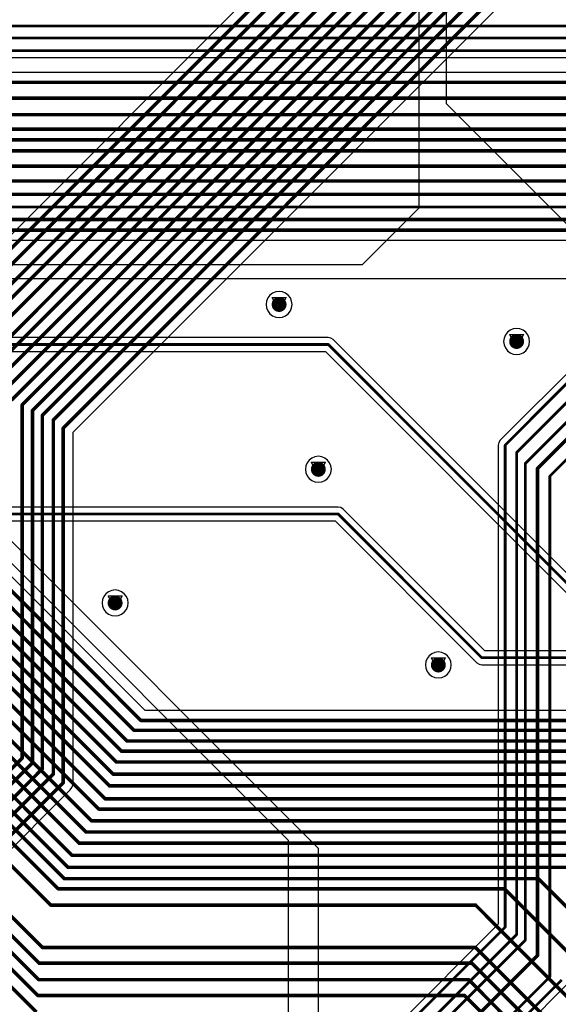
# Model space of a CAD drawing. Header units: millimetres. Extents: x 138 to 555, y 26 to 334.
# Tile 590 of 656: x 309 to 329, y 217 to 253. Entities that reach past the tile are written whole.
import ezdxf

# ---------------------------------------------------------------- set-up
doc = ezdxf.new("R2010")
doc.units = ezdxf.units.MM
for name, color, linetype in [('BottomLayer', 5, 'Continuous'), ('DrillDrawing', 1, 'Continuous'), ('MidLayer1', 16, 'Continuous'), ('MidLayer2', 76, 'Continuous'), ('MidLayer3', 90, 'Continuous'), ('MidLayer4', 156, 'Continuous'), ('MultiLayer', 9, 'Continuous'), ('TopLayer', 1, 'Continuous'), ('ViaHoleLayer', 16, 'Continuous')]:
    doc.layers.add(name, color=color, linetype=linetype)

msp = doc.modelspace()

# ---------------------------------------------------------------- linework, layer by layer
at = {"layer": 'BottomLayer'}
for p, q in [((290.34, 251.426), (340.083, 251.426)), ((335.681, 250.88), (291.061, 250.88)), ((301.952, 244.694), (333.285, 244.694)), ((320.757, 241.108), (303.326, 241.108)), ((320.855, 241.088), (320.757, 241.108)), ((320.938, 241.033), (320.855, 241.088)), ((330.401, 231.57), (320.938, 241.033)), ((303.22, 240.598), (320.652, 240.598)), ((320.652, 240.598), (330.04, 231.21)), ((321.12, 234.862), (306.426, 234.862)), ((321.218, 234.843), (321.12, 234.862)), ((321.301, 234.788), (321.218, 234.843)), ((326.526, 229.562), (321.301, 234.788)), ((306.32, 234.352), (321.015, 234.352)), ((321.015, 234.352), (326.24, 229.127)), ((314, 227.367), (308.098, 233.269)), ((338.244, 229.562), (326.526, 229.562)), ((326.24, 229.127), (326.323, 229.072)), ((326.323, 229.072), (326.42, 229.052)), ((326.42, 229.052), (343.82, 229.052)), ((337.677, 227.367), (314, 227.367))]:
    msp.add_line(p, q, dxfattribs=at)
for points, const_width in [([(289.563, 252.594), (340.68, 252.594)], 0.1), ([(289.926, 252.148), (340.294, 252.148)], 0.1), ([(290.234, 251.681), (340.188, 251.681)], 0.1), ([(291.061, 250.511), (335.681, 250.511)], 0.13), ([(297.73, 249.93), (335.623, 249.93)], 0.13), ([(300.824, 249.322), (335.631, 249.322)], 0.13), ([(300.171, 248.789), (335.556, 248.789)], 0.13), ([(299.718, 248.394), (335.158, 248.394)], 0.13), ([(291.471, 247.989), (334.998, 247.989)], 0.13), ([(299.904, 247.422), (334.876, 247.422)], 0.13), ([(300.235, 246.878), (334.73, 246.878)], 0.13), ([(300.848, 246.387), (334.537, 246.387)], 0.13), ([(301.299, 245.916), (334.031, 245.916)], 0.1), ([(301.5, 245.456), (333.683, 245.456)], 0.13), ([(301.8, 245.062), (333.438, 245.062)], 0.13), ([(303.22, 240.853), (320.757, 240.853)], 0.1), ([(320.757, 240.853), (330.528, 231.082)], 0.1), ([(306.32, 234.607), (321.12, 234.607)], 0.1), ([(321.12, 234.607), (326.42, 229.307)], 0.1), ([(307.837, 233.009), (313.847, 226.999)], 0.13), ([(307.672, 232.557), (313.592, 226.637)], 0.13), ([(307.411, 232.161), (313.332, 226.24)], 0.13), ([(307.166, 231.828), (313.13, 225.864)], 0.13), ([(307.112, 231.291), (312.936, 225.467)], 0.13), ([(306.502, 230.771), (312.688, 224.586)], 0.13), ([(306.817, 231.027), (312.825, 225.018)], 0.13), ([(306.146, 230.493), (312.531, 224.108)], 0.13), ([(305.79, 230.233), (312.291, 223.733)], 0.13), ([(305.773, 229.548), (312.018, 223.303)], 0.13), ([(326.42, 229.307), (343.82, 229.307)], 0.1), ([(305.643, 229.062), (311.817, 222.889)], 0.13), ([(305.266, 228.775), (311.568, 222.474)], 0.13), ([(304.495, 228.248), (311.158, 221.585)], 0.13), ([(304.274, 227.921), (311.029, 221.166)], 0.13), ([(303.933, 227.656), (310.791, 220.797)], 0.13), ([(303.525, 227.191), (310.524, 220.192)], 0.13), ([(313.847, 226.999), (337.677, 226.999)], 0.13), ([(313.592, 226.637), (337.456, 226.637)], 0.13), ([(302.631, 226.213), (310.21, 218.634)], 0.13), ([(313.332, 226.24), (337.305, 226.24)], 0.13), ([(302.465, 225.68), (310.092, 218.052)], 0.13), ([(313.13, 225.864), (336.807, 225.864)], 0.13), ([(307.97, 225.368), (311.308, 222.03)], 0.13), ([(312.936, 225.467), (332.068, 225.467)], 0.13), ([(302.412, 225.114), (310.077, 217.449)], 0.13), ([(312.825, 225.018), (331.617, 225.018)], 0.13), ([(312.688, 224.586), (331.193, 224.586)], 0.13), ([(303.029, 223.875), (310.039, 216.865)], 0.13), ([(312.531, 224.108), (330.941, 224.108)], 0.13), ([(312.291, 223.733), (330.533, 223.733)], 0.13), ([(302.884, 223.365), (309.994, 216.254)], 0.13), ([(312.018, 223.303), (330.158, 223.303)], 0.13), ([(311.817, 222.889), (329.98, 222.889)], 0.13), ([(311.568, 222.474), (329.89, 222.474)], 0.13), ([(311.308, 222.03), (329.744, 222.03)], 0.13), ([(311.158, 221.585), (329.633, 221.585)], 0.13), ([(311.029, 221.166), (328.504, 221.166)], 0.13), ([(328.504, 221.166), (336.731, 212.939)], 0.13), ([(310.791, 220.797), (327.258, 220.797)], 0.13), ([(327.258, 220.797), (335.147, 212.908)], 0.13), ([(310.524, 220.192), (326.193, 220.192)], 0.13), ([(326.193, 220.192), (333.547, 212.838)], 0.13), ([(310.21, 218.634), (326.183, 218.634)], 0.13), ([(326.183, 218.634), (353.825, 190.992)], 0.13), ([(310.092, 218.052), (326.059, 218.052)], 0.13), ([(326.059, 218.052), (353.283, 190.828)], 0.13), ([(310.077, 217.449), (325.927, 217.449)], 0.13), ([(325.927, 217.449), (352.763, 190.613)], 0.13), ([(310.039, 216.865), (325.778, 216.865)], 0.13), ([(325.778, 216.865), (352.208, 190.435)], 0.13)]:
    msp.add_lwpolyline(points, dxfattribs=dict(at, const_width=const_width))
for points, const_width in [([(318.806, 242.327, 1), (319.081, 242.327, 1)], 0.275), ([(327.566, 240.964, 1), (327.841, 240.964, 1)], 0.275), ([(320.732, 240.853, 1), (320.782, 240.853, 1)], 0.05), ([(320.732, 240.853, 1), (320.782, 240.853, 1)], 0.05), ([(320.253, 236.253, 1), (320.528, 236.253, 1)], 0.275), ([(321.095, 234.607, 1), (321.145, 234.607, 1)], 0.05), ([(321.095, 234.607, 1), (321.145, 234.607, 1)], 0.05), ([(312.758, 231.328, 1), (313.033, 231.328, 1)], 0.275), ([(324.679, 229.044, 1), (324.954, 229.044, 1)], 0.275), ([(326.395, 229.307, 1), (326.445, 229.307, 1)], 0.05), ([(326.395, 229.307, 1), (326.445, 229.307, 1)], 0.05), ([(313.815, 226.999, 1), (313.88, 226.999, 1)], 0.065), ([(313.815, 226.999, 1), (313.88, 226.999, 1)], 0.065), ([(313.559, 226.637, 1), (313.624, 226.637, 1)], 0.065), ([(313.559, 226.637, 1), (313.624, 226.637, 1)], 0.065), ([(313.3, 226.24, 1), (313.365, 226.24, 1)], 0.065), ([(313.3, 226.24, 1), (313.365, 226.24, 1)], 0.065), ([(313.097, 225.864, 1), (313.162, 225.864, 1)], 0.065), ([(313.097, 225.864, 1), (313.162, 225.864, 1)], 0.065), ([(312.903, 225.467, 1), (312.968, 225.467, 1)], 0.065), ([(312.903, 225.467, 1), (312.968, 225.467, 1)], 0.065), ([(312.793, 225.018, 1), (312.858, 225.018, 1)], 0.065), ([(312.793, 225.018, 1), (312.858, 225.018, 1)], 0.065), ([(312.656, 224.586, 1), (312.721, 224.586, 1)], 0.065), ([(312.656, 224.586, 1), (312.721, 224.586, 1)], 0.065), ([(312.499, 224.108, 1), (312.564, 224.108, 1)], 0.065), ([(312.499, 224.108, 1), (312.564, 224.108, 1)], 0.065), ([(312.258, 223.733, 1), (312.323, 223.733, 1)], 0.065), ([(312.258, 223.733, 1), (312.323, 223.733, 1)], 0.065), ([(311.985, 223.303, 1), (312.05, 223.303, 1)], 0.065), ([(311.985, 223.303, 1), (312.05, 223.303, 1)], 0.065), ([(311.784, 222.889, 1), (311.849, 222.889, 1)], 0.065), ([(311.784, 222.889, 1), (311.849, 222.889, 1)], 0.065), ([(311.535, 222.474, 1), (311.6, 222.474, 1)], 0.065), ([(311.535, 222.474, 1), (311.6, 222.474, 1)], 0.065), ([(311.276, 222.03, 1), (311.341, 222.03, 1)], 0.065), ([(311.276, 222.03, 1), (311.341, 222.03, 1)], 0.065), ([(311.125, 221.585, 1), (311.19, 221.585, 1)], 0.065), ([(311.125, 221.585, 1), (311.19, 221.585, 1)], 0.065), ([(310.996, 221.166, 1), (311.061, 221.166, 1)], 0.065), ([(310.996, 221.166, 1), (311.061, 221.166, 1)], 0.065), ([(328.472, 221.166, 1), (328.537, 221.166, 1)], 0.065), ([(328.472, 221.166, 1), (328.537, 221.166, 1)], 0.065), ([(310.759, 220.797, 1), (310.824, 220.797, 1)], 0.065), ([(310.759, 220.797, 1), (310.824, 220.797, 1)], 0.065), ([(327.225, 220.797, 1), (327.29, 220.797, 1)], 0.065), ([(327.225, 220.797, 1), (327.29, 220.797, 1)], 0.065), ([(310.491, 220.192, 1), (310.556, 220.192, 1)], 0.065), ([(310.491, 220.192, 1), (310.556, 220.192, 1)], 0.065), ([(326.161, 220.192, 1), (326.226, 220.192, 1)], 0.065), ([(326.161, 220.192, 1), (326.226, 220.192, 1)], 0.065), ([(310.177, 218.634, 1), (310.242, 218.634, 1)], 0.065), ([(310.177, 218.634, 1), (310.242, 218.634, 1)], 0.065), ([(326.15, 218.634, 1), (326.215, 218.634, 1)], 0.065), ([(326.15, 218.634, 1), (326.215, 218.634, 1)], 0.065), ([(310.06, 218.052, 1), (310.125, 218.052, 1)], 0.065), ([(310.06, 218.052, 1), (310.125, 218.052, 1)], 0.065), ([(326.027, 218.052, 1), (326.092, 218.052, 1)], 0.065), ([(326.027, 218.052, 1), (326.092, 218.052, 1)], 0.065), ([(310.045, 217.449, 1), (310.11, 217.449, 1)], 0.065), ([(310.045, 217.449, 1), (310.11, 217.449, 1)], 0.065), ([(325.894, 217.449, 1), (325.959, 217.449, 1)], 0.065), ([(325.894, 217.449, 1), (325.959, 217.449, 1)], 0.065), ([(310.006, 216.865, 1), (310.071, 216.865, 1)], 0.065), ([(310.006, 216.865, 1), (310.071, 216.865, 1)], 0.065), ([(325.745, 216.865, 1), (325.81, 216.865, 1)], 0.065), ([(325.745, 216.865, 1), (325.81, 216.865, 1)], 0.065)]:
    msp.add_lwpolyline(points, format="xyb", close=True, dxfattribs=dict(at, const_width=const_width))
at = {"layer": 'DrillDrawing', "const_width": 0.0508}
for points in [[(318.69, 242.581), (319.198, 242.581)], [(318.69, 242.581), (318.944, 242.073)], [(318.791, 242.479), (319.096, 242.479)], [(318.791, 242.479), (318.944, 242.174)], [(318.944, 242.073), (319.198, 242.581)], [(318.944, 242.174), (319.096, 242.479)], [(327.45, 241.218), (327.958, 241.218)], [(327.45, 241.218), (327.704, 240.71)], [(327.551, 241.116), (327.856, 241.116)], [(327.551, 241.116), (327.704, 240.812)], [(327.704, 240.71), (327.958, 241.218)], [(327.704, 240.812), (327.856, 241.116)], [(320.137, 236.507), (320.645, 236.507)], [(320.137, 236.507), (320.391, 235.999)], [(320.238, 236.405), (320.543, 236.405)], [(320.238, 236.405), (320.391, 236.101)], [(320.391, 235.999), (320.645, 236.507)], [(320.391, 236.101), (320.543, 236.405)], [(312.642, 231.582), (313.15, 231.582)], [(312.642, 231.582), (312.896, 231.074)], [(312.743, 231.48), (313.048, 231.48)], [(312.743, 231.48), (312.896, 231.175)], [(312.896, 231.074), (313.15, 231.582)], [(312.896, 231.175), (313.048, 231.48)], [(324.562, 229.298), (325.07, 229.298)], [(324.562, 229.298), (324.816, 228.79)], [(324.816, 228.79), (325.07, 229.298)], [(324.664, 229.196), (324.969, 229.196)], [(324.664, 229.196), (324.816, 228.891)], [(324.816, 228.891), (324.969, 229.196)]]:
    msp.add_lwpolyline(points, dxfattribs=at)
at = {"layer": 'DrillDrawing', "const_width": 0.0254}
for points in [[(318.677, 242.581, 1), (318.702, 242.581, 1)], [(318.677, 242.581, 1), (318.702, 242.581, 1)], [(318.779, 242.479, 1), (318.804, 242.479, 1)], [(318.779, 242.479, 1), (318.804, 242.479, 1)], [(319.083, 242.479, 1), (319.109, 242.479, 1)], [(319.083, 242.479, 1), (319.109, 242.479, 1)], [(319.185, 242.581, 1), (319.21, 242.581, 1)], [(319.185, 242.581, 1), (319.21, 242.581, 1)], [(318.931, 242.174, 1), (318.956, 242.174, 1)], [(318.931, 242.174, 1), (318.956, 242.174, 1)], [(318.931, 242.073, 1), (318.956, 242.073, 1)], [(318.931, 242.073, 1), (318.956, 242.073, 1)], [(327.437, 241.218, 1), (327.462, 241.218, 1)], [(327.437, 241.218, 1), (327.462, 241.218, 1)], [(327.539, 241.116, 1), (327.564, 241.116, 1)], [(327.539, 241.116, 1), (327.564, 241.116, 1)], [(327.843, 241.116, 1), (327.869, 241.116, 1)], [(327.843, 241.116, 1), (327.869, 241.116, 1)], [(327.945, 241.218, 1), (327.97, 241.218, 1)], [(327.945, 241.218, 1), (327.97, 241.218, 1)], [(327.691, 240.812, 1), (327.716, 240.812, 1)], [(327.691, 240.812, 1), (327.716, 240.812, 1)], [(327.691, 240.71, 1), (327.716, 240.71, 1)], [(327.691, 240.71, 1), (327.716, 240.71, 1)], [(320.124, 236.507, 1), (320.149, 236.507, 1)], [(320.124, 236.507, 1), (320.149, 236.507, 1)], [(320.226, 236.405, 1), (320.251, 236.405, 1)], [(320.226, 236.405, 1), (320.251, 236.405, 1)], [(320.53, 236.405, 1), (320.556, 236.405, 1)], [(320.53, 236.405, 1), (320.556, 236.405, 1)], [(320.632, 236.507, 1), (320.657, 236.507, 1)], [(320.632, 236.507, 1), (320.657, 236.507, 1)], [(320.378, 236.101, 1), (320.403, 236.101, 1)], [(320.378, 236.101, 1), (320.403, 236.101, 1)], [(320.378, 235.999, 1), (320.403, 235.999, 1)], [(320.378, 235.999, 1), (320.403, 235.999, 1)], [(312.629, 231.582, 1), (312.655, 231.582, 1)], [(312.629, 231.582, 1), (312.655, 231.582, 1)], [(312.731, 231.48, 1), (312.756, 231.48, 1)], [(312.731, 231.48, 1), (312.756, 231.48, 1)], [(313.036, 231.48, 1), (313.061, 231.48, 1)], [(313.036, 231.48, 1), (313.061, 231.48, 1)], [(313.137, 231.582, 1), (313.163, 231.582, 1)], [(313.137, 231.582, 1), (313.163, 231.582, 1)], [(312.883, 231.175, 1), (312.909, 231.175, 1)], [(312.883, 231.175, 1), (312.909, 231.175, 1)], [(312.883, 231.074, 1), (312.909, 231.074, 1)], [(312.883, 231.074, 1), (312.909, 231.074, 1)], [(324.549, 229.298, 1), (324.575, 229.298, 1)], [(324.549, 229.298, 1), (324.575, 229.298, 1)], [(325.057, 229.298, 1), (325.083, 229.298, 1)], [(325.057, 229.298, 1), (325.083, 229.298, 1)], [(324.651, 229.196, 1), (324.676, 229.196, 1)], [(324.651, 229.196, 1), (324.676, 229.196, 1)], [(324.956, 229.196, 1), (324.981, 229.196, 1)], [(324.956, 229.196, 1), (324.981, 229.196, 1)], [(324.803, 228.891, 1), (324.829, 228.891, 1)], [(324.803, 228.891, 1), (324.829, 228.891, 1)], [(324.803, 228.79, 1), (324.829, 228.79, 1)], [(324.803, 228.79, 1), (324.829, 228.79, 1)]]:
    msp.add_lwpolyline(points, format="xyb", close=True, dxfattribs=at)
at = {"layer": 'MidLayer1'}
for p, q in [((324.099, 279.174), (324.099, 245.88)), ((325.116, 249.723), (325.116, 278.758)), ((335.983, 238.856), (325.116, 249.723)), ((324.099, 245.88), (322.011, 243.791)), ((322.011, 243.791), (305.168, 243.791)), ((305.148, 243.285), (329.926, 243.285)), ((318.704, 242.742), (318.605, 242.665)), ((318.82, 242.789), (318.704, 242.742)), ((318.944, 242.806), (318.82, 242.789)), ((319.068, 242.789), (318.944, 242.806)), ((319.183, 242.742), (319.068, 242.789)), ((319.282, 242.665), (319.183, 242.742)), ((318.481, 242.451), (318.465, 242.327)), ((318.529, 242.566), (318.481, 242.451)), ((318.605, 242.665), (318.529, 242.566)), ((319.359, 242.566), (319.282, 242.665)), ((319.406, 242.451), (319.359, 242.566)), ((319.423, 242.327), (319.406, 242.451)), ((318.465, 242.327), (318.481, 242.203)), ((318.481, 242.203), (318.529, 242.087)), ((318.529, 242.087), (318.605, 241.988)), ((319.282, 241.988), (319.359, 242.087)), ((319.359, 242.087), (319.406, 242.203)), ((319.406, 242.203), (319.423, 242.327)), ((318.605, 241.988), (318.704, 241.912)), ((318.704, 241.912), (318.82, 241.864)), ((318.82, 241.864), (318.944, 241.848)), ((318.944, 241.848), (319.068, 241.864)), ((319.068, 241.864), (319.183, 241.912)), ((319.183, 241.912), (319.282, 241.988)), ((327.365, 241.303), (327.289, 241.203)), ((327.464, 241.379), (327.365, 241.303)), ((327.58, 241.427), (327.464, 241.379)), ((327.704, 241.443), (327.58, 241.427)), ((327.828, 241.427), (327.704, 241.443)), ((327.943, 241.379), (327.828, 241.427)), ((328.043, 241.303), (327.943, 241.379)), ((328.119, 241.203), (328.043, 241.303)), ((327.241, 241.088), (327.225, 240.964)), ((327.225, 240.964), (327.241, 240.84)), ((327.289, 241.203), (327.241, 241.088)), ((328.167, 241.088), (328.119, 241.203)), ((328.183, 240.964), (328.167, 241.088)), ((328.167, 240.84), (328.183, 240.964)), ((327.241, 240.84), (327.289, 240.724)), ((327.289, 240.724), (327.365, 240.625)), ((327.365, 240.625), (327.464, 240.549)), ((327.943, 240.549), (328.043, 240.625)), ((328.043, 240.625), (328.119, 240.724)), ((328.119, 240.724), (328.167, 240.84)), ((327.464, 240.549), (327.58, 240.501)), ((327.58, 240.501), (327.704, 240.485)), ((327.704, 240.485), (327.828, 240.501)), ((327.828, 240.501), (327.943, 240.549)), ((302.247, 239.613), (319.275, 222.586)), ((320.393, 222.282), (305.253, 237.422)), ((320.052, 236.592), (319.976, 236.493)), ((320.151, 236.668), (320.052, 236.592)), ((320.267, 236.716), (320.151, 236.668)), ((320.391, 236.732), (320.267, 236.716)), ((320.515, 236.716), (320.391, 236.732)), ((320.63, 236.668), (320.515, 236.716)), ((320.729, 236.592), (320.63, 236.668)), ((320.806, 236.493), (320.729, 236.592)), ((319.928, 236.377), (319.912, 236.253)), ((319.912, 236.253), (319.928, 236.129)), ((319.976, 236.493), (319.928, 236.377)), ((320.853, 236.377), (320.806, 236.493)), ((320.87, 236.253), (320.853, 236.377)), ((320.853, 236.129), (320.87, 236.253)), ((319.928, 236.129), (319.976, 236.013)), ((319.976, 236.013), (320.052, 235.914)), ((320.052, 235.914), (320.151, 235.838)), ((320.151, 235.838), (320.267, 235.79)), ((320.515, 235.79), (320.63, 235.838)), ((320.63, 235.838), (320.729, 235.914)), ((320.729, 235.914), (320.806, 236.013)), ((320.806, 236.013), (320.853, 236.129)), ((320.267, 235.79), (320.391, 235.774)), ((320.391, 235.774), (320.515, 235.79)), ((312.481, 231.567), (312.433, 231.452)), ((312.557, 231.667), (312.481, 231.567)), ((312.656, 231.743), (312.557, 231.667)), ((312.772, 231.791), (312.656, 231.743)), ((312.896, 231.807), (312.772, 231.791)), ((313.02, 231.791), (312.896, 231.807)), ((313.135, 231.743), (313.02, 231.791)), ((313.235, 231.667), (313.135, 231.743)), ((313.311, 231.567), (313.235, 231.667)), ((313.359, 231.452), (313.311, 231.567)), ((312.433, 231.452), (312.417, 231.328)), ((312.417, 231.328), (312.433, 231.204)), ((312.433, 231.204), (312.481, 231.088)), ((313.311, 231.088), (313.359, 231.204)), ((313.375, 231.328), (313.359, 231.452)), ((313.359, 231.204), (313.375, 231.328)), ((312.481, 231.088), (312.557, 230.989)), ((312.557, 230.989), (312.656, 230.913)), ((312.656, 230.913), (312.772, 230.865)), ((312.772, 230.865), (312.896, 230.849)), ((312.896, 230.849), (313.02, 230.865)), ((313.02, 230.865), (313.135, 230.913)), ((313.135, 230.913), (313.235, 230.989)), ((313.235, 230.989), (313.311, 231.088)), ((324.477, 229.383), (324.401, 229.283)), ((324.577, 229.459), (324.477, 229.383)), ((324.692, 229.507), (324.577, 229.459)), ((324.816, 229.523), (324.692, 229.507)), ((324.94, 229.507), (324.816, 229.523)), ((325.056, 229.459), (324.94, 229.507)), ((325.155, 229.383), (325.056, 229.459)), ((325.231, 229.283), (325.155, 229.383)), ((324.353, 229.168), (324.337, 229.044)), ((324.337, 229.044), (324.353, 228.92)), ((324.401, 229.283), (324.353, 229.168)), ((325.279, 229.168), (325.231, 229.283)), ((325.295, 229.044), (325.279, 229.168)), ((325.279, 228.92), (325.295, 229.044)), ((324.353, 228.92), (324.401, 228.804)), ((324.401, 228.804), (324.477, 228.705)), ((324.477, 228.705), (324.577, 228.629)), ((324.577, 228.629), (324.692, 228.581)), ((324.692, 228.581), (324.816, 228.565)), ((324.816, 228.565), (324.94, 228.581)), ((324.94, 228.581), (325.056, 228.629)), ((325.056, 228.629), (325.155, 228.705)), ((325.155, 228.705), (325.231, 228.804)), ((325.231, 228.804), (325.279, 228.92)), ((319.275, 222.586), (319.275, 221.022)), ((320.393, 210.823), (320.393, 222.282)), ((319.275, 221.022), (319.275, 199.639))]:
    msp.add_line(p, q, dxfattribs=at)
at = {"layer": 'MidLayer1', "const_width": 0.275}
for points in [[(318.806, 242.327, 1), (319.081, 242.327, 1)], [(327.566, 240.964, 1), (327.841, 240.964, 1)], [(320.253, 236.253, 1), (320.528, 236.253, 1)], [(312.758, 231.328, 1), (313.033, 231.328, 1)], [(324.679, 229.044, 1), (324.954, 229.044, 1)]]:
    msp.add_lwpolyline(points, format="xyb", close=True, dxfattribs=at)
at = {"layer": 'MidLayer2', "const_width": 0.275}
for points in [[(318.806, 242.327, 1), (319.081, 242.327, 1)], [(327.566, 240.964, 1), (327.841, 240.964, 1)], [(320.253, 236.253, 1), (320.528, 236.253, 1)], [(312.758, 231.328, 1), (313.033, 231.328, 1)], [(324.679, 229.044, 1), (324.954, 229.044, 1)]]:
    msp.add_lwpolyline(points, format="xyb", close=True, dxfattribs=at)
at = {"layer": 'MidLayer3', "const_width": 0.275}
for points in [[(318.806, 242.327, 1), (319.081, 242.327, 1)], [(327.566, 240.964, 1), (327.841, 240.964, 1)], [(320.253, 236.253, 1), (320.528, 236.253, 1)], [(312.758, 231.328, 1), (313.033, 231.328, 1)], [(324.679, 229.044, 1), (324.954, 229.044, 1)]]:
    msp.add_lwpolyline(points, format="xyb", close=True, dxfattribs=at)
at = {"layer": 'MidLayer4'}
for p, q in [((318.704, 242.742), (318.605, 242.665)), ((318.82, 242.789), (318.704, 242.742)), ((318.944, 242.806), (318.82, 242.789)), ((319.068, 242.789), (318.944, 242.806)), ((319.183, 242.742), (319.068, 242.789)), ((319.282, 242.665), (319.183, 242.742)), ((318.481, 242.451), (318.465, 242.327)), ((318.529, 242.566), (318.481, 242.451)), ((318.605, 242.665), (318.529, 242.566)), ((319.359, 242.566), (319.282, 242.665)), ((319.406, 242.451), (319.359, 242.566)), ((319.423, 242.327), (319.406, 242.451)), ((318.465, 242.327), (318.481, 242.203)), ((318.481, 242.203), (318.529, 242.087)), ((318.529, 242.087), (318.605, 241.988)), ((319.282, 241.988), (319.359, 242.087)), ((319.359, 242.087), (319.406, 242.203)), ((319.406, 242.203), (319.423, 242.327)), ((318.605, 241.988), (318.704, 241.912)), ((318.704, 241.912), (318.82, 241.864)), ((318.82, 241.864), (318.944, 241.848)), ((318.944, 241.848), (319.068, 241.864)), ((319.068, 241.864), (319.183, 241.912)), ((319.183, 241.912), (319.282, 241.988)), ((327.365, 241.303), (327.289, 241.203)), ((327.464, 241.379), (327.365, 241.303)), ((327.58, 241.427), (327.464, 241.379)), ((327.704, 241.443), (327.58, 241.427)), ((327.828, 241.427), (327.704, 241.443)), ((327.943, 241.379), (327.828, 241.427)), ((328.043, 241.303), (327.943, 241.379)), ((328.119, 241.203), (328.043, 241.303)), ((327.241, 241.088), (327.225, 240.964)), ((327.225, 240.964), (327.241, 240.84)), ((327.289, 241.203), (327.241, 241.088)), ((328.167, 241.088), (328.119, 241.203)), ((328.183, 240.964), (328.167, 241.088)), ((328.167, 240.84), (328.183, 240.964)), ((327.241, 240.84), (327.289, 240.724)), ((327.289, 240.724), (327.365, 240.625)), ((327.365, 240.625), (327.464, 240.549)), ((327.943, 240.549), (328.043, 240.625)), ((328.043, 240.625), (328.119, 240.724)), ((328.119, 240.724), (328.167, 240.84)), ((327.464, 240.549), (327.58, 240.501)), ((327.58, 240.501), (327.704, 240.485)), ((327.704, 240.485), (327.828, 240.501)), ((327.828, 240.501), (327.943, 240.549)), ((320.052, 236.592), (319.976, 236.493)), ((320.151, 236.668), (320.052, 236.592)), ((320.267, 236.716), (320.151, 236.668)), ((320.391, 236.732), (320.267, 236.716)), ((320.515, 236.716), (320.391, 236.732)), ((320.63, 236.668), (320.515, 236.716)), ((320.729, 236.592), (320.63, 236.668)), ((320.806, 236.493), (320.729, 236.592)), ((319.928, 236.377), (319.912, 236.253)), ((319.912, 236.253), (319.928, 236.129)), ((319.976, 236.493), (319.928, 236.377)), ((320.853, 236.377), (320.806, 236.493)), ((320.87, 236.253), (320.853, 236.377)), ((320.853, 236.129), (320.87, 236.253)), ((319.928, 236.129), (319.976, 236.013)), ((319.976, 236.013), (320.052, 235.914)), ((320.052, 235.914), (320.151, 235.838)), ((320.151, 235.838), (320.267, 235.79)), ((320.515, 235.79), (320.63, 235.838)), ((320.63, 235.838), (320.729, 235.914)), ((320.729, 235.914), (320.806, 236.013)), ((320.806, 236.013), (320.853, 236.129)), ((320.267, 235.79), (320.391, 235.774)), ((320.391, 235.774), (320.515, 235.79)), ((312.481, 231.567), (312.433, 231.452)), ((312.557, 231.667), (312.481, 231.567)), ((312.656, 231.743), (312.557, 231.667)), ((312.772, 231.791), (312.656, 231.743)), ((312.896, 231.807), (312.772, 231.791)), ((313.02, 231.791), (312.896, 231.807)), ((313.135, 231.743), (313.02, 231.791)), ((313.235, 231.667), (313.135, 231.743)), ((313.311, 231.567), (313.235, 231.667)), ((313.359, 231.452), (313.311, 231.567)), ((312.433, 231.452), (312.417, 231.328)), ((312.417, 231.328), (312.433, 231.204)), ((312.433, 231.204), (312.481, 231.088)), ((313.311, 231.088), (313.359, 231.204)), ((313.375, 231.328), (313.359, 231.452)), ((313.359, 231.204), (313.375, 231.328)), ((312.481, 231.088), (312.557, 230.989)), ((312.557, 230.989), (312.656, 230.913)), ((312.656, 230.913), (312.772, 230.865)), ((312.772, 230.865), (312.896, 230.849)), ((312.896, 230.849), (313.02, 230.865)), ((313.02, 230.865), (313.135, 230.913)), ((313.135, 230.913), (313.235, 230.989)), ((313.235, 230.989), (313.311, 231.088)), ((324.477, 229.383), (324.401, 229.283)), ((324.577, 229.459), (324.477, 229.383)), ((324.692, 229.507), (324.577, 229.459)), ((324.816, 229.523), (324.692, 229.507)), ((324.94, 229.507), (324.816, 229.523)), ((325.056, 229.459), (324.94, 229.507)), ((325.155, 229.383), (325.056, 229.459)), ((325.231, 229.283), (325.155, 229.383)), ((324.353, 229.168), (324.337, 229.044)), ((324.337, 229.044), (324.353, 228.92)), ((324.401, 229.283), (324.353, 229.168)), ((325.279, 229.168), (325.231, 229.283)), ((325.295, 229.044), (325.279, 229.168)), ((325.279, 228.92), (325.295, 229.044)), ((324.353, 228.92), (324.401, 228.804)), ((324.401, 228.804), (324.477, 228.705)), ((324.477, 228.705), (324.577, 228.629)), ((324.577, 228.629), (324.692, 228.581)), ((324.692, 228.581), (324.816, 228.565)), ((324.816, 228.565), (324.94, 228.581)), ((324.94, 228.581), (325.056, 228.629)), ((325.056, 228.629), (325.155, 228.705)), ((325.155, 228.705), (325.231, 228.804)), ((325.231, 228.804), (325.279, 228.92))]:
    msp.add_line(p, q, dxfattribs=at)
at = {"layer": 'MidLayer4', "const_width": 0.275}
for points in [[(318.806, 242.327, 1), (319.081, 242.327, 1)], [(327.566, 240.964, 1), (327.841, 240.964, 1)], [(320.253, 236.253, 1), (320.528, 236.253, 1)], [(312.758, 231.328, 1), (313.033, 231.328, 1)], [(324.679, 229.044, 1), (324.954, 229.044, 1)]]:
    msp.add_lwpolyline(points, format="xyb", close=True, dxfattribs=at)
at = {"layer": 'MultiLayer', "const_width": 0.275}
for points in [[(318.806, 242.327, 1), (319.081, 242.327, 1)], [(327.566, 240.964, 1), (327.841, 240.964, 1)], [(320.253, 236.253, 1), (320.528, 236.253, 1)], [(312.758, 231.328, 1), (313.033, 231.328, 1)], [(324.679, 229.044, 1), (324.954, 229.044, 1)]]:
    msp.add_lwpolyline(points, format="xyb", close=True, dxfattribs=at)
at = {"layer": 'TopLayer'}
for p, q in [((349.235, 285.078), (304.838, 240.682)), ((311.35, 237.618), (351.443, 277.712)), ((332.806, 243.03), (327.1, 237.325)), ((311.35, 224.706), (311.35, 237.618)), ((327.1, 237.325), (327.045, 237.242)), ((327.045, 237.242), (327.026, 237.145)), ((327.026, 237.145), (327.026, 219.49)), ((311.301, 224.522), (311.337, 224.611)), ((311.337, 224.611), (311.35, 224.706)), ((306.974, 220.178), (311.242, 224.446)), ((311.242, 224.446), (311.301, 224.522)), ((327.026, 219.49), (315.25, 207.714)), ((321.215, 208.924), (329.546, 217.255))]:
    msp.add_line(p, q, dxfattribs=at)
for points, const_width in [([(306.046, 240.056), (353.709, 287.72)], 0.13), ([(305.098, 240.421), (349.658, 284.981)], 0.13), ([(305.572, 240.299), (350.123, 284.85)], 0.13), ([(306.601, 240.088), (350.254, 283.741)], 0.13), ([(307.203, 240.051), (350.232, 283.079)], 0.13), ([(307.593, 239.708), (350.308, 282.423)], 0.13), ([(308.017, 239.588), (350.444, 282.015)], 0.13), ([(308.334, 239.303), (350.574, 281.543)], 0.13), ([(308.704, 239.046), (350.739, 281.081)], 0.13), ([(309.47, 238.633), (350.974, 280.136)], 0.13), ([(309.845, 238.412), (351.07, 279.638)], 0.13), ([(310.212, 238.238), (351.125, 279.15)], 0.13), ([(310.616, 238.067), (351.178, 278.63)], 0.13), ([(310.982, 237.771), (351.291, 278.08)], 0.13), ([(309.069, 238.799), (341.667, 271.397)], 0.13), ([(327.281, 237.145), (332.986, 242.85)], 0.1), ([(327.707, 236.873), (333.323, 242.489)], 0.1), ([(328.025, 236.469), (333.657, 242.101)], 0.1), ([(328.475, 236.279), (333.89, 241.694)], 0.13), ([(328.928, 236.002), (334.206, 241.28)], 0.1), ([(309.47, 225.617), (309.47, 238.633)], 0.13), ([(309.845, 225.436), (309.845, 238.412)], 0.13), ([(310.212, 225.217), (310.212, 238.238)], 0.13), ([(310.616, 225.026), (310.616, 238.067)], 0.13), ([(310.982, 224.706), (310.982, 237.771)], 0.13), ([(327.281, 219.384), (327.281, 237.145)], 0.1), ([(327.707, 219.115), (327.707, 236.873)], 0.1), ([(328.025, 218.904), (328.025, 236.469)], 0.1), ([(328.475, 218.336), (328.475, 236.279)], 0.13), ([(328.928, 217.55), (328.928, 236.002)], 0.1), ([(304.373, 220.519), (309.47, 225.617)], 0.13), ([(304.55, 220.141), (309.845, 225.436)], 0.13), ([(304.746, 219.751), (310.212, 225.217)], 0.13), ([(304.986, 219.397), (310.616, 225.026)], 0.13), ([(306.714, 220.438), (310.982, 224.706)], 0.13), ([(315.43, 207.534), (327.281, 219.384)], 0.1), ([(316.326, 207.734), (327.707, 219.115)], 0.1), ([(319.549, 210.429), (328.025, 218.904)], 0.1), ([(320.363, 210.224), (328.475, 218.336)], 0.13), ([(320.415, 209.038), (328.928, 217.55)], 0.1), ([(320.96, 209.03), (329.365, 217.435)], 0.1)]:
    msp.add_lwpolyline(points, dxfattribs=dict(at, const_width=const_width))
for points, const_width in [([(318.806, 242.327, 1), (319.081, 242.327, 1)], 0.275), ([(327.566, 240.964, 1), (327.841, 240.964, 1)], 0.275), ([(309.438, 238.633, 1), (309.503, 238.633, 1)], 0.065), ([(309.438, 238.633, 1), (309.503, 238.633, 1)], 0.065), ([(309.812, 238.412, 1), (309.877, 238.412, 1)], 0.065), ([(309.812, 238.412, 1), (309.877, 238.412, 1)], 0.065), ([(310.18, 238.238, 1), (310.245, 238.238, 1)], 0.065), ([(310.18, 238.238, 1), (310.245, 238.238, 1)], 0.065), ([(310.583, 238.067, 1), (310.648, 238.067, 1)], 0.065), ([(310.583, 238.067, 1), (310.648, 238.067, 1)], 0.065), ([(310.949, 237.771, 1), (311.014, 237.771, 1)], 0.065), ([(310.949, 237.771, 1), (311.014, 237.771, 1)], 0.065), ([(327.256, 237.145, 1), (327.306, 237.145, 1)], 0.05), ([(327.256, 237.145, 1), (327.306, 237.145, 1)], 0.05), ([(327.682, 236.873, 1), (327.732, 236.873, 1)], 0.05), ([(327.682, 236.873, 1), (327.732, 236.873, 1)], 0.05), ([(320.253, 236.253, 1), (320.528, 236.253, 1)], 0.275), ([(328, 236.469, 1), (328.05, 236.469, 1)], 0.05), ([(328, 236.469, 1), (328.05, 236.469, 1)], 0.05), ([(328.442, 236.279, 1), (328.507, 236.279, 1)], 0.065), ([(328.442, 236.279, 1), (328.507, 236.279, 1)], 0.065), ([(328.903, 236.002, 1), (328.953, 236.002, 1)], 0.05), ([(328.903, 236.002, 1), (328.953, 236.002, 1)], 0.05), ([(312.758, 231.328, 1), (313.033, 231.328, 1)], 0.275), ([(324.679, 229.044, 1), (324.954, 229.044, 1)], 0.275), ([(309.438, 225.617, 1), (309.503, 225.617, 1)], 0.065), ([(309.438, 225.617, 1), (309.503, 225.617, 1)], 0.065), ([(309.812, 225.436, 1), (309.877, 225.436, 1)], 0.065), ([(309.812, 225.436, 1), (309.877, 225.436, 1)], 0.065), ([(310.18, 225.217, 1), (310.245, 225.217, 1)], 0.065), ([(310.18, 225.217, 1), (310.245, 225.217, 1)], 0.065), ([(310.583, 225.026, 1), (310.648, 225.026, 1)], 0.065), ([(310.583, 225.026, 1), (310.648, 225.026, 1)], 0.065), ([(310.949, 224.706, 1), (311.014, 224.706, 1)], 0.065), ([(310.949, 224.706, 1), (311.014, 224.706, 1)], 0.065), ([(327.256, 219.384, 1), (327.306, 219.384, 1)], 0.05), ([(327.256, 219.384, 1), (327.306, 219.384, 1)], 0.05), ([(327.682, 219.115, 1), (327.732, 219.115, 1)], 0.05), ([(327.682, 219.115, 1), (327.732, 219.115, 1)], 0.05), ([(328, 218.904, 1), (328.05, 218.904, 1)], 0.05), ([(328, 218.904, 1), (328.05, 218.904, 1)], 0.05), ([(328.442, 218.336, 1), (328.507, 218.336, 1)], 0.065), ([(328.442, 218.336, 1), (328.507, 218.336, 1)], 0.065), ([(328.903, 217.55, 1), (328.953, 217.55, 1)], 0.05), ([(328.903, 217.55, 1), (328.953, 217.55, 1)], 0.05)]:
    msp.add_lwpolyline(points, format="xyb", close=True, dxfattribs=dict(at, const_width=const_width))
at = {"layer": 'ViaHoleLayer', "const_width": 0.15}
for points in [[(318.869, 242.327, 1), (319.019, 242.327, 1)], [(327.629, 240.964, 1), (327.779, 240.964, 1)], [(320.316, 236.253, 1), (320.466, 236.253, 1)], [(312.821, 231.328, 1), (312.971, 231.328, 1)], [(324.741, 229.044, 1), (324.891, 229.044, 1)]]:
    msp.add_lwpolyline(points, format="xyb", close=True, dxfattribs=at)

doc.saveas('drawing.dxf')
